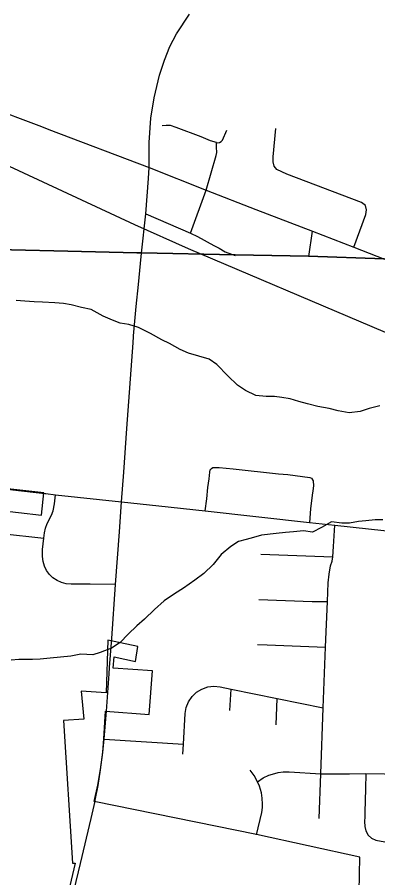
# Model space of a CAD drawing. Extents: x 114604 to 551442, y 316898 to 567001.
# Drawn here: x 127306 to 129780, y 436168 to 442076 of the extents above; entities that cross this region are included whole.
import ezdxf

# ---------------------------------------------------------------- set-up
doc = ezdxf.new("R2010")
doc.units = 0
for name, color, linetype in [('_CIVIL_CONSTRUCTION', 7, 'Continuous'), ('GE_P_Alignment_1000_Bearings', 7, 'Continuous'), ('GE_P_Alignment_1000_Stations', 7, 'Continuous'), ('GE_P_Alignment_100_Cardinal_Points', 7, 'Continuous'), ('GE_P_Alignment_100_Stations', 7, 'Continuous'), ('GE_P_Alignment_500_Bearings', 7, 'Continuous'), ('GE_P_Alignment_500_Distances', 7, 'Continuous'), ('PM_P_Cells', 7, 'Continuous'), ('RS_Raster1', 7, 'Continuous')]:
    doc.layers.add(name, color=color, linetype=linetype)

msp = doc.modelspace()

# ---------------------------------------------------------------- linework, layer by layer
at = {"layer": '_CIVIL_CONSTRUCTION'}
for points in [[(127024.8, 441477), (127051, 441471.9), (127129.6, 441450.9), (127224, 441420.5), (127343.5, 441374.7), (127472.7, 441325.3)], [(127472.7, 441325.3), (127522.3, 441306.3), (128211, 441043.7)], [(128211, 441043.7), (128603.1, 440888), (128942.8, 440757.1)], [(128942.8, 440757.1), (129330.9, 440607.4), (129616.2, 440497.2), (129825.4, 440415.4)]]:
    msp.add_lwpolyline(points, dxfattribs=at)
at = {"layer": 'GE_P_Alignment_1000_Bearings'}
for points in [[(114843.2, 446635.4), (114861.1, 446627.4), (119778.4, 444429.8), (123500.7, 442742.8), (125725.5, 441762.4), (128110.8, 440653.4), (128478.6, 440489.4)], [(128478.6, 440489.4), (130998.1, 439417.9), (131779.8, 439072.5), (132352.2, 438743.3), (133270.1, 438068.7), (136073.7, 435851.8), (137428.7, 434712.6), (140276.2, 432131.7), (143769.3, 428946.1), (146519.3, 426434.1), (147203, 425812.1)]]:
    msp.add_lwpolyline(points, dxfattribs=at)
at = {"layer": 'GE_P_Alignment_1000_Stations'}
for p, q in [((128022.6, 438748.3), (128036.7, 438953.1)), ((128007.4, 438543.7), (128022.6, 438748.3)), ((127946.5, 437695.7), (127954.7, 437812.1)), ((127940.3, 437610.9), (127946.5, 437695.7)), ((127917.7, 437311.2), (127937, 437568.3)), ((127937, 437568.3), (127940.3, 437610.9))]:
    msp.add_line(p, q, dxfattribs=at)
for points in [[(128211, 441043.7), (128212, 441216.4), (128223.2, 441382.9), (128245.2, 441522.9), (128283, 441679), (128315.9, 441782), (128352.4, 441876.1), (128398.9, 441962.9), (128489, 442096.6)], [(128159.3, 440455.6), (128187.4, 440727.3), (128207.6, 440969.6), (128211, 441043.7)], [(128104.9, 439889), (128123.2, 440091.1), (128138.4, 440241.4), (128152.5, 440384.5), (128159.3, 440455.6)], [(128036.7, 438953.1), (128057.3, 439252.4), (128100.6, 439841.3), (128104.5, 439883.8), (128104.9, 439889)], [(127954.7, 437812.1), (127980.6, 438181.8), (128007.4, 438543.7)], [(127840, 436695.1), (127841.1, 436700.2), (127860.4, 436801), (127877.6, 436908.7), (127893.8, 437028.1), (127902.3, 437119.3), (127917.7, 437311.2)], [(127739.3, 436265.6), (127813.8, 436576.1), (127840, 436695.1)], [(127535.8, 435435.5), (127607.2, 435715), (127739.3, 436265.6)]]:
    msp.add_lwpolyline(points, dxfattribs=at)
at = {"layer": 'GE_P_Alignment_100_Cardinal_Points'}
for p, q in [((128495, 440593.1), (128603.1, 440888)), ((129306.7, 440434), (129330.9, 440607.4)), ((128977.7, 438390.9), (129470.9, 438371.4)), ((128765.4, 437317.5), (128774.3, 437463.7)), ((129083.8, 437219.2), (129090.4, 437399.3)), ((127902.3, 437119.3), (128445.9, 437086.4))]:
    msp.add_line(p, q, dxfattribs=at)
for points in [[(128603.1, 440888), (128672.1, 441127.7), (128675.8, 441148.7), (128673, 441183.9), (128672.7, 441215.2), (128632.2, 441228), (128568, 441255), (128396.4, 441320.4), (128358.4, 441333.2), (128327.1, 441332.9), (128299.6, 441330.1)], [(128672.7, 441215.2), (128683.4, 441214.8), (128693.6, 441216.7), (128705.1, 441222.2), (128714.4, 441231.2), (128744, 441302)], [(129616.2, 440497.2), (129697.8, 440722.1), (129702.7, 440753.7), (129695.6, 440784.4), (129668.2, 440805.5), (129156.1, 440998.7), (129087.7, 441031.5), (129069.6, 441054.4), (129062.5, 441083.4), (129063.2, 441117.4), (129080.5, 441312.8)], [(128187.4, 440727.3), (128495, 440593.1), (128542.8, 440570.4), (128654.3, 440509.2), (128691.7, 440490.4), (128733.5, 440465.9), (128801.9, 440441.4)], [(128595.2, 438687.5), (128606.8, 438769.7), (128613.9, 438847.6), (128623.3, 438907.4), (128626.6, 438952.4), (128630.5, 438968.2), (128638.3, 438978), (128648.9, 438984.7), (128692, 438984.2), (128787, 438976.5), (129099.7, 438941.9), (129163.4, 438936.2), (129313.7, 438917.1), (129325.1, 438912), (129335.5, 438892.6), (129338.2, 438860.1), (129335.1, 438824.1), (129329.5, 438795.7), (129318.9, 438700.9), (129311.7, 438607.9)], [(127980.6, 438181.8), (127806.6, 438184.6), (127675.5, 438183.6), (127642.5, 438187.2), (127610.1, 438195.4), (127579.4, 438208.7), (127551.4, 438227.2), (127527.4, 438250.6), (127507.8, 438277.8), (127493, 438307.8), (127483.5, 438339.9), (127479.1, 438373), (127480.5, 438422.7), (127489.3, 438500.4), (127493.5, 438536.7), (127500.7, 438569.1), (127512.3, 438600.3), (127542, 438658.5), (127553.2, 438688.4), (127561.3, 438735.7), (127568.7, 438797.9)], [(126304.5, 438754.4), (126450.3, 438716.8), (126749.7, 438638.8), (126863.5, 438608.6), (127041.3, 438564.9), (127117.2, 438546.2), (127197.5, 438531.6), (127489.3, 438500.4)], [(128022.6, 438748.3), (128278.4, 438722.7), (128595.2, 438687.5), (129311.7, 438607.9), (129484.1, 438588.2), (130178.3, 438514.1), (130580.1, 438468.7), (130808.9, 438444.4), (131062.1, 438417.6), (131126.5, 438412.5), (131176.6, 438412.6), (131191.4, 438413.5), (131223.2, 438419.9), (131254.8, 438428.4), (131326, 438452.4), (131809, 438630.5)], [(129377.3, 436575.5), (129388.4, 436882.8), (129404.8, 437335.5), (129421.4, 437752.5), (129434.3, 438065.3), (129438.4, 438192.8), (129445.4, 438253.6), (129455.7, 438309.1), (129466.1, 438342.2), (129470.9, 438371.4), (129477.1, 438442.2), (129484.1, 438588.2)], [(128964, 438079.6), (129329.1, 438065), (129434.3, 438065.3)], [(128954.3, 437769), (129020.3, 437768), (129421.4, 437752.5)], [(128441.7, 437018), (128445.9, 437086.4), (128458.5, 437295.4), (128465.6, 437337.5), (128481.5, 437377.1), (128505.5, 437412.5), (128536.4, 437441.9), (128572.8, 437464.2), (128613.2, 437478.2), (128655.6, 437483.3), (128698.1, 437479.2), (128774.3, 437463.7), (129090.4, 437399.3), (129404.8, 437335.5)], [(128948.1, 436462.5), (128983.9, 436616.5), (128988.5, 436650.1), (128989.5, 436672.9), (128987.5, 436713.8), (128981.1, 436750.6), (128967.4, 436796.5), (128955.7, 436827.1), (128932.8, 436869.7), (128904.1, 436908.2)], [(128955.7, 436827.1), (128993.1, 436853.6), (129032.2, 436871.9), (129072.6, 436884.9), (129095.6, 436890), (129130, 436894.6), (129171.4, 436895.7), (129388.4, 436882.8), (129584.8, 436882.9), (129696.8, 436884.6), (130084.8, 436878.1)], [(129696.8, 436884.6), (129695.9, 436780), (129691.3, 436618.3), (129692.1, 436586), (129689.7, 436553.8), (129690.5, 436521.4), (129698.1, 436490.1), (129712.9, 436461.7), (129736, 436440.5), (129765.8, 436427.7), (129827.4, 436414.8), (129858.1, 436409.9), (129889.6, 436407), (130066, 436377.4), (130330.4, 436330.3), (130393.8, 436326.2), (130426.5, 436322.5), (130458.5, 436316.5), (130489.7, 436307.2), (130519.4, 436294), (130547.2, 436276.5)]]:
    msp.add_lwpolyline(points, dxfattribs=at)
at = {"layer": 'GE_P_Alignment_100_Stations'}
for points in [[(127155.3, 438694), (127473.2, 438657.6), (127488.9, 438811.6), (127177.1, 438845.9)], [(129645, 435715.4), (129656.5, 436310.5), (128946.9, 436465.4), (127834.4, 436691.4), (127859.2, 436803.8), (127876.4, 436911.5), (127892.6, 437030.9), (127901.2, 437122.1), (127912.6, 437311.3), (128211.8, 437288.8), (128234.2, 437588), (127964.9, 437608.2), (127970.8, 437685.8), (128117.7, 437654.3), (128134.3, 437756.9), (127928.7, 437800.2), (127916.3, 437437.7), (127745.7, 437449.3), (127762.9, 437256.9), (127623.9, 437247.4), (127685.5, 436268.6), (127704.8, 436268.6), (127510.1, 435439.9)]]:
    msp.add_lwpolyline(points, dxfattribs=at)
at = {"layer": 'GE_P_Alignment_500_Bearings'}
for p, q in [((127501.6, 438805.7), (127568.7, 438797.9)), ((127568.7, 438797.9), (128022.6, 438748.3))]:
    msp.add_line(p, q, dxfattribs=at)
msp.add_lwpolyline([(126945.8, 438901.1), (127095.1, 438863.8), (127178.1, 438845.6), (127275.1, 438831.4), (127496.5, 438806.3), (127501.6, 438805.7)], dxfattribs=at)
at = {"layer": 'GE_P_Alignment_500_Distances'}
for points in [[(114843.2, 440748.9), (117343.3, 440710.4), (124260.6, 440513.8), (125987.9, 440509.1), (126332.5, 440501.1), (127266.7, 440479.3), (127653.9, 440470.2), (128126.6, 440459.2), (128158.1, 440458.4), (128800.7, 440444.3), (129305.5, 440436.8), (129824.2, 440418.3), (129960, 440416.3), (130670.2, 440399.9), (130865.1, 440395.1), (131181.7, 440387.9), (131530.4, 440380), (131888.3, 440371.4), (132489.2, 440357.6), (133681.2, 440329.8), (133878.9, 440325), (134854.7, 440302.4)], [(134854.7, 440302.4), (133878.9, 440325), (133681.2, 440329.8), (132489.2, 440357.6), (131888.3, 440371.4), (131530.4, 440380), (131181.7, 440387.9), (130865.1, 440395.1), (130670.2, 440399.9), (129960, 440416.3), (129824.2, 440418.3), (129305.5, 440436.8), (128800.7, 440444.3), (128158.1, 440458.4), (128126.6, 440459.2), (127653.9, 440470.2), (127266.7, 440479.3)]]:
    msp.add_lwpolyline(points, dxfattribs=at)
at = {"layer": 'PM_P_Cells'}
for points in [[(127894.7, 440023.4), (127812.8, 440069.8), (127746.8, 440084.1), (127676.7, 440102.4), (127624.7, 440110.6), (127564.6, 440114.8), (127478.5, 440119.1), (127422.4, 440123.3), (127358.3, 440127.6), (127298.2, 440131.8)], [(129793.2, 439409.3), (129721, 439389.5), (129658.9, 439369.6), (129584.7, 439359.9), (129508.6, 439374.2), (129446.6, 439390.4), (129368.5, 439404.7), (129298.5, 439423), (129238.5, 439437.3), (129178.4, 439455.5), (129122.4, 439465.8), (129072.3, 439472), (129014.3, 439472.1), (128944.2, 439480.4), (128872.2, 439512.8), (128816.3, 439551), (128750.4, 439613.4), (128676.6, 439691.9), (128622.7, 439728.2), (128552.7, 439748.5), (128480.6, 439770.8), (128424.6, 439795), (128350.7, 439835.4), (128298.7, 439861.6), (128220.8, 439906), (128138.8, 439946.4), (128070.8, 439966.7), (128012.7, 439976.9), (127960.7, 439997.1), (127894.7, 440023.4)], [(129814, 438625.3), (129762, 438625.5), (129697.8, 438619.7), (129647.7, 438613.8), (129585.6, 438604), (129533.5, 438602.2), (129463.4, 438612.5), (129393.2, 438572.6), (129332.9, 438540.8), (129270.9, 438551), (129200.7, 438543.2), (129146.6, 438539.4), (129082.5, 438531.6), (128982.3, 438520), (128928.1, 438504.1), (128878, 438490.3), (128823.9, 438476.4), (128771.6, 438442.5), (128705.3, 438388.6), (128650.9, 438318.6), (128586.6, 438256.7), (128524.3, 438210.8), (128447.9, 438157), (128385.7, 438117.1), (128313.4, 438069.2), (128247, 438009.3), (128178.6, 437943.4), (128126.4, 437897.5), (128068, 437841.5), (128011.7, 437783.6), (127953.5, 437743.7), (127875.2, 437713.9), (127825.1, 437700.1), (127743, 437702.4), (127674.8, 437690.6), (127602.7, 437682.8), (127532.5, 437677), (127462.4, 437669.3), (127410.3, 437667.4), (127318.1, 437665.8), (127264, 437662)]]:
    msp.add_lwpolyline(points, dxfattribs=at)
at = {"layer": 'RS_Raster1'}
for points in [[(114843.2, 440748.9), (117343.3, 440710.4), (124260.6, 440513.8), (125987.9, 440509.1), (126332.5, 440501.1), (127266.7, 440479.3), (127653.9, 440470.2), (128126.6, 440459.2), (128158.1, 440458.4), (128800.7, 440444.3), (129305.5, 440436.8), (129824.2, 440418.3), (129960, 440416.3), (130670.2, 440399.9), (130865.1, 440395.1), (131181.7, 440387.9), (131530.4, 440380), (131888.3, 440371.4), (132489.2, 440357.6), (133681.2, 440329.8), (133878.9, 440325), (134854.7, 440302.4)], [(134854.7, 440302.4), (133878.9, 440325), (133681.2, 440329.8), (132489.2, 440357.6), (131888.3, 440371.4), (131530.4, 440380), (131181.7, 440387.9), (130865.1, 440395.1), (130670.2, 440399.9), (129960, 440416.3), (129824.2, 440418.3), (129305.5, 440436.8), (128800.7, 440444.3), (128158.1, 440458.4), (128126.6, 440459.2), (127653.9, 440470.2), (127266.7, 440479.3), (126332.5, 440501.1), (125987.9, 440509.1), (124260.6, 440513.8), (117343.3, 440710.4), (114843.2, 440748.9)]]:
    msp.add_lwpolyline(points, dxfattribs=at)

doc.saveas('drawing.dxf')
